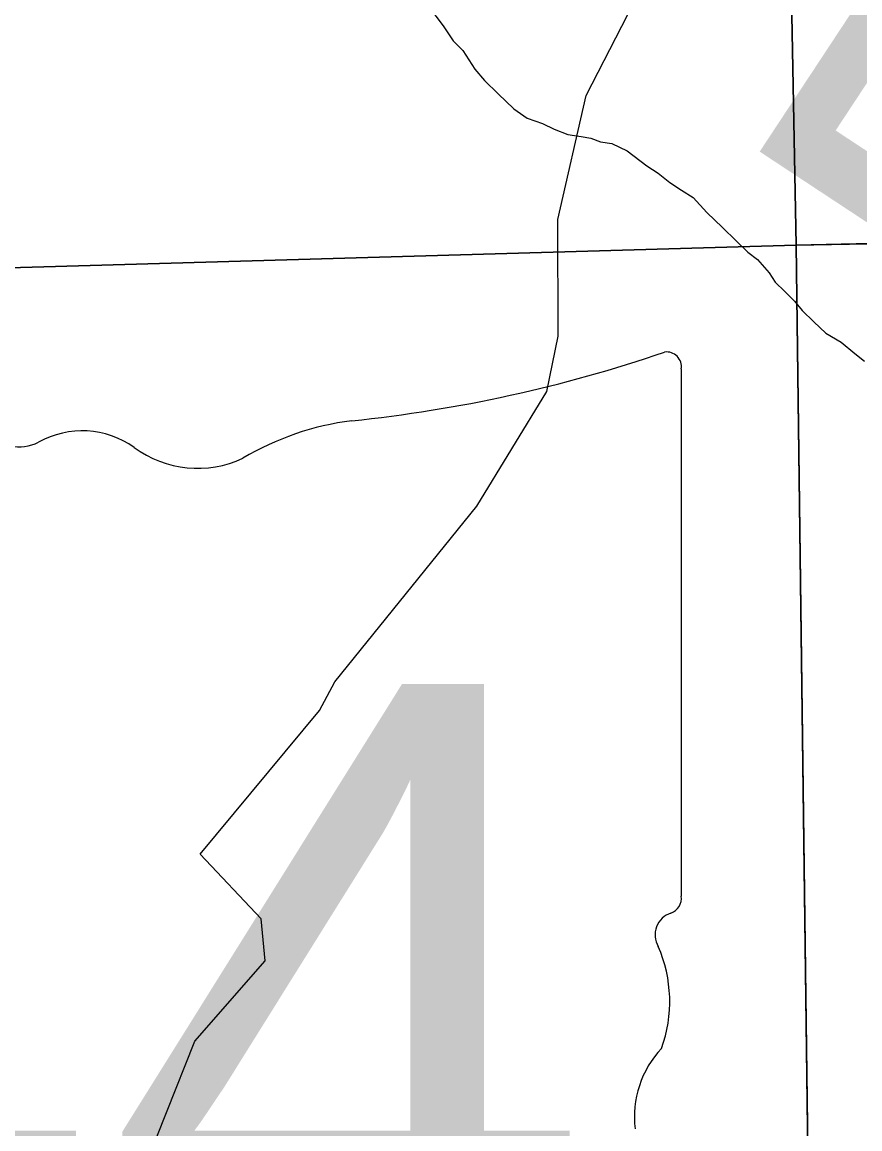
# Model space of a CAD drawing. Extents: x -6.1 to 38, y -7.7 to 22.
# Drawn here: x 6.9298 to 7.0961, y 14.4714 to 14.6911 of the extents above; entities that cross this region are included whole.
import ezdxf

# ---------------------------------------------------------------- set-up
doc = ezdxf.new("R2010")
doc.units = 0
for name, color, linetype in [('GM_X_Corporation', 7, 'Continuous'), ('GM_X_Minor_River', 7, 'Continuous'), ('GM_X_Minor_River_Text', 7, 'Continuous'), ('GM_X_State_Shield', 7, 'Continuous')]:
    doc.layers.add(name, color=color, linetype=linetype)

msp = doc.modelspace()

# ---------------------------------------------------------------- linework, layer by layer
at = {"layer": 'GM_X_Corporation'}
for points in [[(8.900000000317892, 14.687245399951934), (8.900000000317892, 19.5364856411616), (8.77571050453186, 19.532367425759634), (8.773119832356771, 19.53228162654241), (6.99327324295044, 19.47330805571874), (6.993488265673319, 19.460540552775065), (7.038210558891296, 16.888197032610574), (7.050544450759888, 16.17866270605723), (7.072615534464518, 15.217428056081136), (7.076012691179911, 15.039191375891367), (7.076026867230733, 15.038448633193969), (7.079021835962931, 14.880931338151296), (7.083483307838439, 14.646836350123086), (7.5548732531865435, 14.657325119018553), (8.587499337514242, 14.68029429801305)], [(7.09052835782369, 14.1), (8.900000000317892, 14.1), (8.900000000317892, 14.687245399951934), (8.587499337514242, 14.68029429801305), (7.5548732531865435, 14.657325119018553), (7.083483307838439, 14.646836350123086), (7.087919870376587, 14.302491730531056), (7.087932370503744, 14.301520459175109)]]:
    msp.add_lwpolyline(points, close=True, dxfattribs=at)
for points in [[(4.990594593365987, 14.578948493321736), (5.751254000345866, 14.60894345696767), (5.753819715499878, 14.609044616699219), (6.923876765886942, 14.642298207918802), (6.924119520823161, 14.642305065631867), (7.083483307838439, 14.646836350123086), (7.079021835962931, 14.880931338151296), (7.076026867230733, 15.038448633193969), (7.076012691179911, 15.039191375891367), (7.072615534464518, 15.217428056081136), (7.050544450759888, 16.17866270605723), (7.038210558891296, 16.888197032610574)], [(2.1000000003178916, 14.1), (7.09052835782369, 14.1), (7.087932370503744, 14.301520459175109), (7.087919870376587, 14.302491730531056), (7.083483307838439, 14.646836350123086), (6.924119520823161, 14.642305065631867), (6.923876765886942, 14.642298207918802), (5.753819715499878, 14.609044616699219), (5.751254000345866, 14.60894345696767), (4.990594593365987, 14.578948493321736)]]:
    msp.add_lwpolyline(points, dxfattribs=at)
at = {"layer": 'GM_X_Minor_River'}
for points in [[(6.947215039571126, 14.446343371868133), (6.964097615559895, 14.48882822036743), (6.978025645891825, 14.504775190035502), (6.977251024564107, 14.513110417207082), (6.96513738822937, 14.525968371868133), (6.988849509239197, 14.554445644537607), (6.9918570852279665, 14.560136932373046), (7.02008435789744, 14.595063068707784), (7.0339953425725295, 14.61783200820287), (7.036233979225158, 14.628828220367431), (7.036175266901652, 14.651945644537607), (7.041775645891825, 14.676593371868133), (7.05830784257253, 14.70884147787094), (7.078249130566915, 14.735413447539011), (7.092194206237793, 14.744919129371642), (7.120108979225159, 14.7540725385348)], [(7.00719428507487, 14.698669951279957), (7.013419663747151, 14.690418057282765), (7.0153723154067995, 14.687410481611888), (7.017304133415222, 14.685544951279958), (7.018478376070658, 14.683664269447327), (7.019648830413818, 14.681783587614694), (7.02158822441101, 14.679537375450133), (7.02429277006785, 14.676923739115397), (7.027385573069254, 14.673938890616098), (7.03007875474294, 14.672086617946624), (7.033133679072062, 14.670999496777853), (7.0354329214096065, 14.669901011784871), (7.038110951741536, 14.668808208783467), (7.04077572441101, 14.668474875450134), (7.042679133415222, 14.668130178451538), (7.044592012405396, 14.667404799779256), (7.046876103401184, 14.667063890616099), (7.0499423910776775, 14.665599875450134), (7.053792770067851, 14.662626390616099), (7.056095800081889, 14.661147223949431), (7.058408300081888, 14.659287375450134), (7.060715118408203, 14.657808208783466), (7.063018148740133, 14.6563290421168), (7.06573027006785, 14.653336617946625), (7.068823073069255, 14.650349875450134), (7.0715276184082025, 14.647736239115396), (7.073845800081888, 14.64549760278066), (7.075771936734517, 14.644010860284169), (7.078095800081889, 14.6413915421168), (7.079270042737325, 14.639510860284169), (7.081201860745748, 14.637643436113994), (7.083133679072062, 14.635777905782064), (7.084686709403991, 14.633904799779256), (7.087004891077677, 14.63166616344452), (7.089324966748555, 14.629423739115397), (7.092395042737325, 14.6275790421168), (7.095092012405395, 14.625347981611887), (7.0970200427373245, 14.623861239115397)]]:
    msp.add_lwpolyline(points, dxfattribs=at)
at = {"layer": 'GM_X_State_Shield'}
for p, q in [((7.060678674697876, 14.51761277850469), (7.060678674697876, 14.62229817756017)), ((7.060652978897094, 14.517638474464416), (7.060678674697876, 14.51761277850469))]:
    msp.add_line(p, q, dxfattribs=at)
for centre, radius, start, end in [((6.966756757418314, 14.890171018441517), 0.2796157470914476, 275.8444694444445, 288.9064527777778), ((7.057754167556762, 14.62273233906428), 0.0029352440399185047, 351.8620861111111, 97.738), ((7.0024225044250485, 14.556216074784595), 0.056254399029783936, 97.34618055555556, 120.7688527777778), ((6.92918311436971, 14.615359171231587), 0.00854732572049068, 219.79206111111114, 297.1023694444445), ((6.941730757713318, 14.592229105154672), 0.017770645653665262, 54.466683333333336, 119.14113055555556), ((6.964667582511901, 14.623953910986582), 0.021377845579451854, 233.85620555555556, 294.82819166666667), ((7.057547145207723, 14.517208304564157), 0.003141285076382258, 289.6038111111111, 7.734130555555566), ((7.060000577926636, 14.509927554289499), 0.004542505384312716, 107.94398333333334, 210.33696666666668), ((7.031101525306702, 14.496694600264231), 0.02726868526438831, 340.0329638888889, 23.649566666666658), ((7.071195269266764, 14.473803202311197), 0.019839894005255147, 136.80649722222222, 186.92959444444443)]:
    msp.add_arc(centre, radius, start, end, dxfattribs=at)

# ---------------------------------------------------------------- texts
at = {"layer": 'GM_X_Minor_River_Text'}
msp.add_text('Run', height=0.09467919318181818, rotation=56.59889722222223, dxfattribs=at).set_placement((7.149546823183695, 14.604649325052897))
at = {"layer": 'GM_X_State_Shield'}
msp.add_text('44', height=0.13183620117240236, dxfattribs=at).set_placement((6.847596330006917, 14.427887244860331))

doc.saveas('drawing.dxf')
